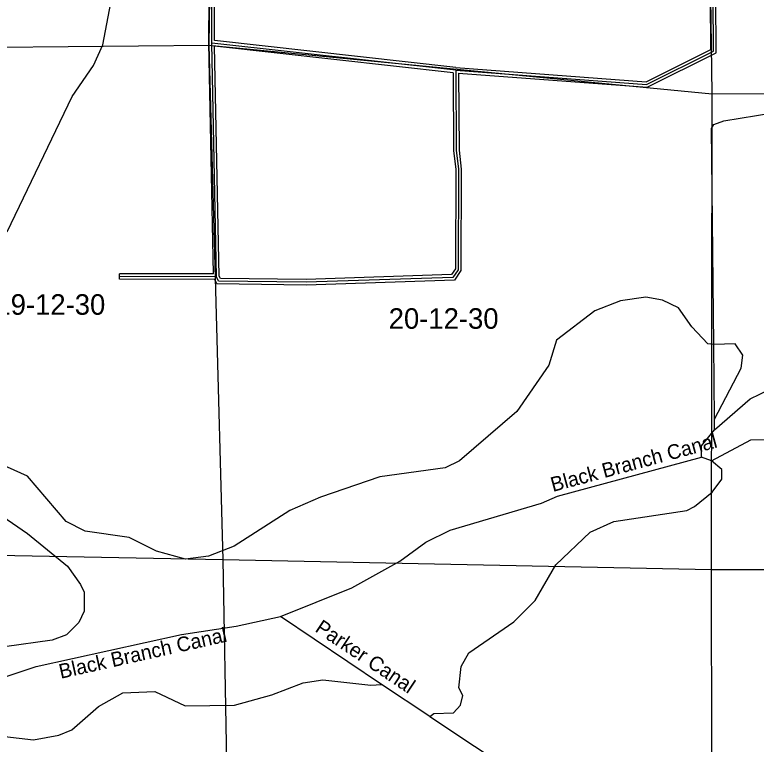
# Model space of a CAD drawing. Extents: x 457167 to 656239, y 1787309 to 1969297.
# Drawn here: x 556790 to 564917, y 1853898 to 1861886 of the extents above; entities that cross this region are included whole.
import ezdxf

# ---------------------------------------------------------------- set-up
doc = ezdxf.new("R2010")
doc.units = 0
for name, color, linetype in [('Level 1', 7, 'Continuous'), ('Level 2', 7, 'Continuous'), ('Level 31', 7, 'Continuous'), ('Level 32', 7, 'Continuous'), ('Level 41', 7, 'Continuous'), ('Level 5', 7, 'Continuous'), ('Level 7', 7, 'Continuous')]:
    doc.layers.add(name, color=color, linetype=linetype)

msp = doc.modelspace()

# ---------------------------------------------------------------- linework, layer by layer
at = {"layer": 'Level 1'}
for p, q in [((558975.796, 1866547.722), (558916.426, 1861553.021)), ((564436.007, 1861019.109), (564358.417, 1866182.997)), ((553689.246, 1861505.913), (558916.426, 1861553.021)), ((558916.426, 1861553.021), (564436.007, 1861019.109)), ((558916.426, 1861553.021), (559069.056, 1855915.641)), ((564427.271, 1855805.623), (564436.007, 1861019.109)), ((564436.007, 1861019.109), (569751.086, 1861047.655)), ((559069.056, 1855915.641), (553764.798, 1856017.319)), ((564427.271, 1855805.623), (559069.056, 1855915.641)), ((559069.056, 1855915.641), (559167.819, 1850619.333)), ((569726.144, 1855802.195), (564427.271, 1855805.623)), ((564436.801, 1850634.122), (564427.271, 1855805.623))]:
    msp.add_line(p, q, dxfattribs=at)
at = {"layer": 'Level 31'}
for p, q in [((564449.824, 1861487.322), (564443.79, 1862396.058)), ((558948.09, 1861576.916), (558949.746, 1862210.362)), ((561623.356, 1861278.029), (558948.09, 1861576.916)), ((558999.647, 1859017.526), (558948.09, 1861576.916)), ((563715.301, 1861122.596), (564449.824, 1861487.322)), ((561623.356, 1861278.029), (563715.301, 1861122.596)), ((558999.647, 1859017.526), (557938.464, 1859020.31))]:
    msp.add_line(p, q, dxfattribs=at)
msp.add_lwpolyline([(561623.356, 1861278.029), (561629.406, 1860402.746), (561653.703, 1860194.323), (561650.907, 1859093.975), (561592.129, 1859010.489), (559983.016, 1858956.428), (559024.345, 1858967.643), (558999.647, 1859017.526)], dxfattribs=at)
at = {"layer": 'Level 32'}
for p, q in [((564419.7, 1861505.859), (564413.792, 1862395.647)), ((564479.95, 1861468.784), (564473.937, 1862374.166)), ((558918.089, 1861576.652), (558919.765, 1862217.249)), ((558978.161, 1861603.743), (558979.73, 1862203.474)), ((558969.036, 1859047.606), (558918.089, 1861576.652)), ((561626.135, 1861307.906), (558978.161, 1861603.743)), ((559029.508, 1859024.829), (558978.774, 1861543.3)), ((561593.541, 1861251.172), (558978.775, 1861543.3)), ((563709.324, 1861153.122), (564419.7, 1861505.858)), ((563721.28, 1861092.068), (564479.95, 1861468.785)), ((561626.134, 1861307.906), (563709.324, 1861153.123)), ((561653.581, 1861245.699), (563721.28, 1861092.067)), ((557938.386, 1858990.309), (557938.543, 1859050.309)), ((558969.036, 1859047.606), (557938.543, 1859050.309)), ((558981.001, 1858987.573), (557938.386, 1858990.309))]:
    msp.add_line(p, q, dxfattribs=at)
for points in [[(561653.581, 1861245.699), (561659.396, 1860404.593), (561683.707, 1860196.028), (561680.884, 1859084.44), (561608.061, 1858981.007), (559983.345, 1858926.422), (559005.615, 1858937.86), (558981.001, 1858987.573)], [(561593.541, 1861251.172), (561599.417, 1860400.901), (561623.698, 1860192.619), (561620.931, 1859103.511), (561576.196, 1859039.971), (559982.688, 1858986.435), (559043.075, 1858997.426), (559029.508, 1859024.829)]]:
    msp.add_lwpolyline(points, dxfattribs=at)
at = {"layer": 'Level 5'}
for p, q in [((564460.081, 1857457.52), (564454.324, 1858274.511)), ((564459.683, 1857340.818), (564460.081, 1857457.52)), ((564425.256, 1856999.122), (564317.023, 1857041.161)), ((560807.818, 1854551.431), (559701.452, 1855296.888)), ((561340.23, 1854199.602), (560807.818, 1854551.431))]:
    msp.add_line(p, q, dxfattribs=at)
for points in [[(564454.324, 1858274.511), (564428.542, 1860642.117), (564453.682, 1860683.698), (564562.184, 1860725.05), (566171.938, 1860986.684), (571723.016, 1861081.395), (571718.311, 1864445.254), (573158.238, 1866349.691), (573016.914, 1866475.191), (572920.542, 1867617.586), (572945.981, 1867750.869), (573991.879, 1868964.67)], [(564459.683, 1857340.818), (564852.606, 1857681.358), (565061.309, 1857780.712), (565328.362, 1857863.226), (565570.865, 1858104.223), (565670.906, 1858103.895), (565695.817, 1858070.484), (565711.959, 1857903.692), (565803.501, 1857861.722), (565886.922, 1857878.134)], [(564317.023, 1857041.161), (564317.412, 1857166.214), (564459.683, 1857340.818)], [(564425.256, 1856999.122), (564859.501, 1857231.171), (565217.996, 1857238.356)], [(559701.452, 1855296.888), (560486.072, 1855611.183), (561012.179, 1855901.284), (561296.301, 1856108.781), (561563.485, 1856241.306), (562564.789, 1856538.212), (562740.081, 1856612.686), (564317.023, 1857041.161)], [(554281.117, 1854763.953), (554821.969, 1854445.445), (555772.265, 1854434.096), (556064.17, 1854466.501), (556472.946, 1854565.257), (557023.733, 1854746.887), (558617.106, 1855100.282), (559217.616, 1855190.051), (559701.452, 1855296.888)], [(561340.23, 1854199.602), (562820.953, 1853219.556), (563187.061, 1853001.627), (566337.985, 1852924.906), (568655.802, 1853025.886), (570252.739, 1851887.048), (571149.793, 1850858.844), (571186.727, 1849366.522), (571218.761, 1848957.946), (571245.82, 1846982.117), (571309.728, 1846114.945), (571307.621, 1840221.156), (571440.864, 1840179.047), (575233.556, 1840075.253), (575325.118, 1840033.273), (575441.441, 1839907.873), (575524.015, 1839657.52), (575660.608, 1832829.619), (575660.638, 1832828.195)]]:
    msp.add_lwpolyline(points, dxfattribs=at)
at = {"layer": 'Level 7'}
for points in [[(556705.463, 1859507.954), (557418.761, 1860989.555), (557653.291, 1861330.593), (557754.041, 1861555.347), (557855.778, 1862096.877)], [(564454.324, 1858274.511), (564387.673, 1858283.041), (564213.198, 1858467.001), (564063.794, 1858675.893), (563889.031, 1858759.812), (563705.727, 1858793.751), (563430.503, 1858752.946), (563146.709, 1858645.461), (562728.875, 1858321.681), (562644.626, 1858046.846), (562292.865, 1857539.444), (561665.939, 1856999.578), (561507.297, 1856925.075), (560790.076, 1856827.305), (560139.127, 1856604.313), (559805.183, 1856455.307), (559195.386, 1856065.464), (558911.593, 1855957.968), (558661.409, 1855925.445), (558344.893, 1856009.792), (558045.276, 1856160.821), (557561.998, 1856229.046), (557353.913, 1856338.075), (556930.331, 1856831.287), (556447.521, 1857049.564)], [(564460.081, 1857457.52), (564753.611, 1858015.101), (564770.751, 1858156.794), (564687.778, 1858282.095), (564454.324, 1858274.511)], [(561340.23, 1854199.602), (561382.011, 1854232.823), (561598.784, 1854240.466), (561674.074, 1854323.598), (561699.414, 1854431.881), (561658.022, 1854515.371), (561683.751, 1854748.725), (561767.611, 1854898.508), (562260.526, 1855238.729), (562494.697, 1855471.396), (562721.017, 1855862.484), (563097.301, 1856219.734), (563356.084, 1856335.619), (564156.766, 1856458.121), (564240.257, 1856499.533), (564432.519, 1856657.307), (564541.349, 1856798.691), (564541.678, 1856907.062), (564425.256, 1856999.122)], [(556679.484, 1853981.031), (556996.17, 1853946.675), (557271.434, 1853995.839), (557413.346, 1854053.741), (557705.928, 1854311.209), (557973.151, 1854460.415), (558323.337, 1854475.979), (558656.274, 1854316.541), (559198.163, 1854323.147), (559607.029, 1854438.545), (559949.243, 1854570.851), (560166.086, 1854603.504), (560691.076, 1854543.49), (560807.818, 1854551.431)]]:
    msp.add_lwpolyline(points, dxfattribs=at)
msp.add_lwpolyline([(556148.877, 1854891.388), (555973.974, 1854941.956), (555732.588, 1855059.456), (555366.839, 1855385.746), (555200.825, 1855611.347), (555184.782, 1855811.45), (555360.752, 1856094.326), (555686.885, 1856410.096), (556095.761, 1856533.832), (556304.104, 1856516.475), (556595.61, 1856432.196), (556928.337, 1856206.067), (557369.018, 1855846.197), (557510.112, 1855645.676), (557551.534, 1855562.176), (557550.846, 1855353.772), (557492.096, 1855228.89), (557358.295, 1855095.936), (557199.703, 1855038.103), (556148.877, 1854891.388)], close=True, dxfattribs=at)

# ---------------------------------------------------------------- texts
at = {"layer": 'Level 2'}
for s, p in [('19-12-30', (556577.279, 1858600.671)), ('20-12-30', (560888.401, 1858447.129))]:
    msp.add_text(s, height=225, dxfattribs=at).set_placement(p)
at = {"layer": 'Level 41'}
for s, rotation, p in [('Black Branch Canal', 15.1463833, (562688.515, 1856659.396)), ('Parker Canal', 326.2635445, (560070.182, 1855138.516)), ('Black Branch Canal', 12.5896472, (557293.166, 1854613.05))]:
    msp.add_text(s, height=160, rotation=rotation, dxfattribs=at).set_placement(p)

doc.saveas('drawing.dxf')
